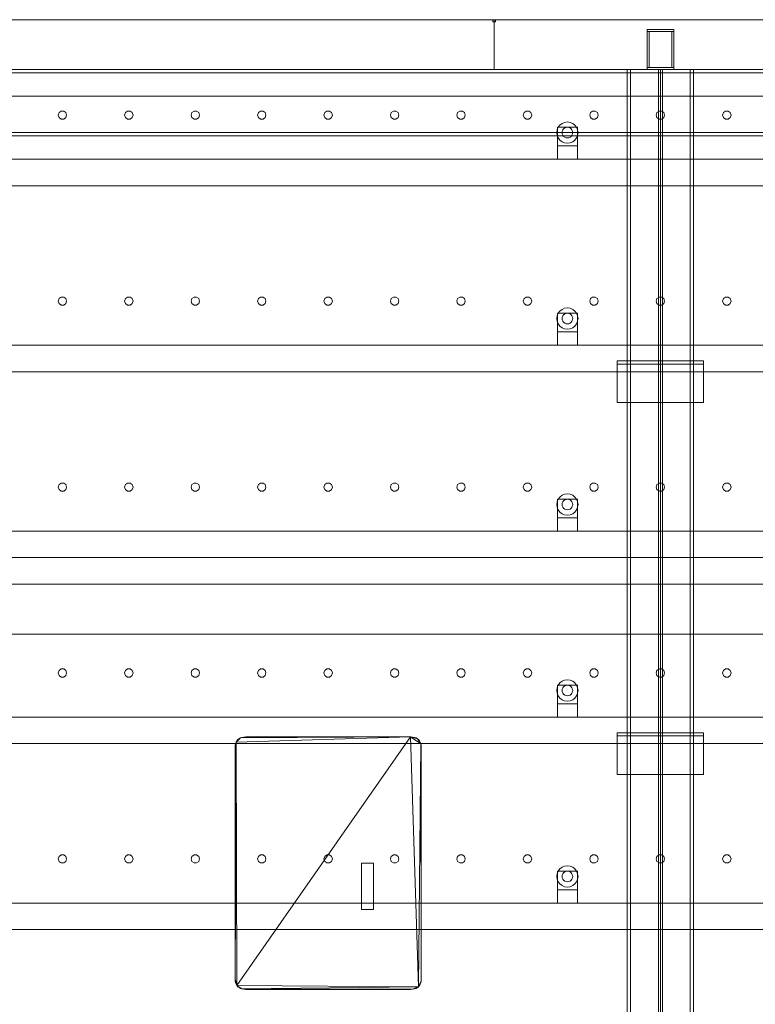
# Model space of a CAD drawing. Header units: millimetres. Extents: x -4395 to 65662, y -65530 to 6847.
# Tile 937 of 1034: x 42497 to 43604, y 1518 to 3000. Entities that reach past the tile are written whole.
import ezdxf

# ---------------------------------------------------------------- set-up
doc = ezdxf.new("R2010")
doc.units = ezdxf.units.MM
doc.layers.add('lateral_secador', color=7, linetype='Continuous', lineweight=0)

msp = doc.modelspace()

# ---------------------------------------------------------------- linework, layer by layer
at = {"layer": 'lateral_secador'}
for p, q in [((42211.134, 3000), (43211.134, 3000)), ((43209.134, 3000), (43213.134, 3000)), ((43209.134, 3000), (43209.134, 2997)), ((43209.134, 2997), (43213.134, 2997)), ((43211.134, 2925), (43211.134, 3000)), ((43211.134, 3000), (44211.134, 3000)), ((43213.134, 2997), (43213.134, 3000)), ((43441.134, 2985), (43481.134, 2985)), ((43441.134, 2985), (43441.134, 2982)), ((43441.134, 2982), (43481.134, 2982)), ((43441.134, 2982), (43444.134, 2982)), ((43441.134, 2982), (43441.134, 2928)), ((43444.134, 2928), (43444.134, 2982)), ((43478.134, 2982), (43481.134, 2982)), ((43478.134, 2982), (43478.134, 2928)), ((43481.134, 2982), (43481.134, 2985)), ((43481.134, 2928), (43481.134, 2982)), ((40461.134, 2925), (60461.134, 2925)), ((42211.134, 2925), (43211.134, 2925)), ((42461.134, 2925), (43461.134, 2925)), ((43211.134, 2925), (44211.134, 2925)), ((43411.134, 2925), (43511.134, 2925)), ((43411.134, 2925), (43411.134, 20)), ((43411.134, 2925), (43416.134, 2925)), ((43416.134, 20), (43416.134, 2925)), ((43441.134, 2928), (43481.134, 2928)), ((43441.134, 2928), (43441.134, 2925)), ((43441.134, 2928), (43444.134, 2928)), ((43441.134, 2925), (43481.134, 2925)), ((43458.134, 2925), (43464.134, 2925)), ((43458.134, 2925), (43458.134, 60)), ((43461.134, 0), (43461.134, 2925)), ((43461.134, 2925), (44461.134, 2925)), ((43464.134, 60), (43464.134, 2925)), ((43478.134, 2928), (43481.134, 2928)), ((43481.134, 2925), (43481.134, 2928)), ((43506.134, 2925), (43511.134, 2925)), ((43506.134, 2925), (43506.134, 20)), ((43511.134, 20), (43511.134, 2925)), ((40461.134, 2920), (60461.134, 2920)), ((40461.134, 2885), (60461.134, 2885)), ((42559.172, 2862.389), (42555.997, 2860.082)), ((42563.096, 2862.389), (42559.172, 2862.389)), ((42566.271, 2860.082), (42563.096, 2862.389)), ((42659.172, 2862.389), (42655.997, 2860.082)), ((42663.096, 2862.389), (42659.172, 2862.389)), ((42666.271, 2860.082), (42663.096, 2862.389)), ((42759.172, 2862.389), (42755.997, 2860.082)), ((42763.096, 2862.389), (42759.172, 2862.389)), ((42766.271, 2860.082), (42763.096, 2862.389)), ((42859.172, 2862.389), (42855.997, 2860.082)), ((42863.096, 2862.389), (42859.172, 2862.389)), ((42866.271, 2860.082), (42863.096, 2862.389)), ((42959.172, 2862.389), (42955.997, 2860.082)), ((42963.096, 2862.389), (42959.172, 2862.389)), ((42966.271, 2860.082), (42963.096, 2862.389)), ((43059.172, 2862.389), (43055.997, 2860.082)), ((43063.096, 2862.389), (43059.172, 2862.389)), ((43066.271, 2860.082), (43063.096, 2862.389)), ((43159.172, 2862.389), (43155.997, 2860.082)), ((43163.096, 2862.389), (43159.172, 2862.389)), ((43166.271, 2860.082), (43163.096, 2862.389)), ((43259.172, 2862.389), (43255.997, 2860.082)), ((43263.096, 2862.389), (43259.172, 2862.389)), ((43266.271, 2860.082), (43263.096, 2862.389)), ((43359.172, 2862.389), (43355.997, 2860.082)), ((43363.096, 2862.389), (43359.172, 2862.389)), ((43366.271, 2860.082), (43363.096, 2862.389)), ((43459.172, 2862.389), (43455.997, 2860.082)), ((43463.096, 2862.389), (43459.172, 2862.389)), ((43466.271, 2860.082), (43463.096, 2862.389)), ((43559.172, 2862.389), (43555.997, 2860.082)), ((43563.096, 2862.389), (43559.172, 2862.389)), ((43566.271, 2860.082), (43563.096, 2862.389)), ((42555.997, 2860.082), (42554.784, 2856.35)), ((42554.784, 2856.35), (42555.997, 2852.618)), ((42555.997, 2852.618), (42559.172, 2850.311)), ((42559.172, 2850.311), (42563.096, 2850.311)), ((42563.096, 2850.311), (42566.271, 2852.618)), ((42567.484, 2856.35), (42566.271, 2860.082)), ((42566.271, 2852.618), (42567.484, 2856.35)), ((42655.997, 2860.082), (42654.784, 2856.35)), ((42654.784, 2856.35), (42655.997, 2852.618)), ((42655.997, 2852.618), (42659.172, 2850.311)), ((42659.172, 2850.311), (42663.096, 2850.311)), ((42663.096, 2850.311), (42666.271, 2852.618)), ((42667.484, 2856.35), (42666.271, 2860.082)), ((42666.271, 2852.618), (42667.484, 2856.35)), ((42755.997, 2860.082), (42754.784, 2856.35)), ((42754.784, 2856.35), (42755.997, 2852.618)), ((42755.997, 2852.618), (42759.172, 2850.311)), ((42759.172, 2850.311), (42763.096, 2850.311)), ((42763.096, 2850.311), (42766.271, 2852.618)), ((42767.484, 2856.35), (42766.271, 2860.082)), ((42766.271, 2852.618), (42767.484, 2856.35)), ((42855.997, 2860.082), (42854.784, 2856.35)), ((42854.784, 2856.35), (42855.997, 2852.618)), ((42855.997, 2852.618), (42859.172, 2850.311)), ((42859.172, 2850.311), (42863.096, 2850.311)), ((42863.096, 2850.311), (42866.271, 2852.618)), ((42867.484, 2856.35), (42866.271, 2860.082)), ((42866.271, 2852.618), (42867.484, 2856.35)), ((42955.997, 2860.082), (42954.784, 2856.35)), ((42954.784, 2856.35), (42955.997, 2852.618)), ((42955.997, 2852.618), (42959.172, 2850.311)), ((42959.172, 2850.311), (42963.096, 2850.311)), ((42963.096, 2850.311), (42966.271, 2852.618)), ((42967.484, 2856.35), (42966.271, 2860.082)), ((42966.271, 2852.618), (42967.484, 2856.35)), ((43055.997, 2860.082), (43054.784, 2856.35)), ((43054.784, 2856.35), (43055.997, 2852.618)), ((43055.997, 2852.618), (43059.172, 2850.311)), ((43059.172, 2850.311), (43063.096, 2850.311)), ((43063.096, 2850.311), (43066.271, 2852.618)), ((43067.484, 2856.35), (43066.271, 2860.082)), ((43066.271, 2852.618), (43067.484, 2856.35)), ((43155.997, 2860.082), (43154.784, 2856.35)), ((43154.784, 2856.35), (43155.997, 2852.618)), ((43155.997, 2852.618), (43159.172, 2850.311)), ((43159.172, 2850.311), (43163.096, 2850.311)), ((43163.096, 2850.311), (43166.271, 2852.618)), ((43167.484, 2856.35), (43166.271, 2860.082)), ((43166.271, 2852.618), (43167.484, 2856.35)), ((43255.997, 2860.082), (43254.784, 2856.35)), ((43254.784, 2856.35), (43255.997, 2852.618)), ((43255.997, 2852.618), (43259.172, 2850.311)), ((43259.172, 2850.311), (43263.096, 2850.311)), ((43263.096, 2850.311), (43266.271, 2852.618)), ((43267.484, 2856.35), (43266.271, 2860.082)), ((43266.271, 2852.618), (43267.484, 2856.35)), ((43355.997, 2860.082), (43354.784, 2856.35)), ((43354.784, 2856.35), (43355.997, 2852.618)), ((43355.997, 2852.618), (43359.172, 2850.311)), ((43359.172, 2850.311), (43363.096, 2850.311)), ((43363.096, 2850.311), (43366.271, 2852.618)), ((43367.484, 2856.35), (43366.271, 2860.082)), ((43366.271, 2852.618), (43367.484, 2856.35)), ((43455.997, 2860.082), (43454.784, 2856.35)), ((43454.784, 2856.35), (43455.997, 2852.618)), ((43455.997, 2852.618), (43459.172, 2850.311)), ((43459.172, 2850.311), (43463.096, 2850.311)), ((43463.096, 2850.311), (43466.271, 2852.618)), ((43467.484, 2856.35), (43466.271, 2860.082)), ((43466.271, 2852.618), (43467.484, 2856.35)), ((43555.997, 2860.082), (43554.784, 2856.35)), ((43554.784, 2856.35), (43555.997, 2852.618)), ((43555.997, 2852.618), (43559.172, 2850.311)), ((43559.172, 2850.311), (43563.096, 2850.311)), ((43563.096, 2850.311), (43566.271, 2852.618)), ((43567.484, 2856.35), (43566.271, 2860.082)), ((43566.271, 2852.618), (43567.484, 2856.35)), ((43305.679, 2834.141), (43305.134, 2830)), ((43307.277, 2838), (43305.679, 2834.141)), ((43306.134, 2838), (43336.134, 2838)), ((43306.134, 2838), (43306.134, 2810)), ((43309.82, 2841.314), (43307.277, 2838)), ((43313.134, 2843.856), (43309.82, 2841.314)), ((43316.993, 2845.455), (43313.134, 2843.856)), ((43313.406, 2832.071), (43313.134, 2830)), ((43314.206, 2834), (43313.406, 2832.071)), ((43315.477, 2835.657), (43314.206, 2834)), ((43317.134, 2836.928), (43315.477, 2835.657)), ((43321.134, 2846), (43316.993, 2845.455)), ((43319.063, 2837.727), (43317.134, 2836.928)), ((43321.134, 2838), (43319.063, 2837.727)), ((43325.275, 2845.455), (43321.134, 2846)), ((43323.204, 2837.727), (43321.134, 2838)), ((43325.134, 2836.928), (43323.204, 2837.727)), ((43326.791, 2835.657), (43325.134, 2836.928)), ((43329.134, 2843.856), (43325.275, 2845.455)), ((43328.062, 2834), (43326.791, 2835.657)), ((43328.861, 2832.071), (43328.062, 2834)), ((43329.134, 2830), (43328.861, 2832.071)), ((43332.448, 2841.314), (43329.134, 2843.856)), ((43334.99, 2838), (43332.448, 2841.314)), ((43336.589, 2834.141), (43334.99, 2838)), ((43336.134, 2810), (43336.134, 2838)), ((43337.134, 2830), (43336.589, 2834.141)), ((40461.134, 2830), (60461.134, 2830)), ((40461.134, 2825), (60461.134, 2825)), ((43305.134, 2830), (43305.679, 2825.859)), ((43305.679, 2825.859), (43307.277, 2822)), ((43307.277, 2822), (43309.82, 2818.686)), ((43309.82, 2818.686), (43313.134, 2816.144)), ((43313.134, 2830), (43313.406, 2827.929)), ((43313.406, 2827.929), (43314.206, 2826)), ((43314.206, 2826), (43315.477, 2824.343)), ((43315.477, 2824.343), (43317.134, 2823.072)), ((43317.134, 2823.072), (43319.063, 2822.273)), ((43319.063, 2822.273), (43321.134, 2822)), ((43321.134, 2822), (43323.204, 2822.273)), ((43323.204, 2822.273), (43325.134, 2823.072)), ((43325.134, 2823.072), (43326.791, 2824.343)), ((43326.791, 2824.343), (43328.062, 2826)), ((43328.062, 2826), (43328.861, 2827.929)), ((43328.861, 2827.929), (43329.134, 2830)), ((43329.134, 2816.144), (43332.448, 2818.686)), ((43332.448, 2818.686), (43334.99, 2822)), ((43334.99, 2822), (43336.589, 2825.859)), ((43336.589, 2825.859), (43337.134, 2830)), ((43306.134, 2810), (43336.134, 2810)), ((43306.134, 2810), (43306.134, 2790)), ((43313.134, 2816.144), (43316.993, 2814.545)), ((43316.993, 2814.545), (43321.134, 2814)), ((43321.134, 2814), (43325.275, 2814.545)), ((43325.275, 2814.545), (43329.134, 2816.144)), ((43336.134, 2790), (43336.134, 2810)), ((40811.134, 2790), (60111.134, 2790)), ((43306.134, 2790), (43336.134, 2790)), ((40811.134, 2750), (60111.134, 2750)), ((42555.997, 2580.082), (42554.784, 2576.35)), ((42559.172, 2582.389), (42555.997, 2580.082)), ((42563.096, 2582.389), (42559.172, 2582.389)), ((42566.271, 2580.082), (42563.096, 2582.389)), ((42567.484, 2576.35), (42566.271, 2580.082)), ((42655.997, 2580.082), (42654.784, 2576.35)), ((42659.172, 2582.389), (42655.997, 2580.082)), ((42663.096, 2582.389), (42659.172, 2582.389)), ((42666.271, 2580.082), (42663.096, 2582.389)), ((42667.484, 2576.35), (42666.271, 2580.082)), ((42755.997, 2580.082), (42754.784, 2576.35)), ((42759.172, 2582.389), (42755.997, 2580.082)), ((42763.096, 2582.389), (42759.172, 2582.389)), ((42766.271, 2580.082), (42763.096, 2582.389)), ((42767.484, 2576.35), (42766.271, 2580.082)), ((42855.997, 2580.082), (42854.784, 2576.35)), ((42859.172, 2582.389), (42855.997, 2580.082)), ((42863.096, 2582.389), (42859.172, 2582.389)), ((42866.271, 2580.082), (42863.096, 2582.389)), ((42867.484, 2576.35), (42866.271, 2580.082)), ((42955.997, 2580.082), (42954.784, 2576.35)), ((42959.172, 2582.389), (42955.997, 2580.082)), ((42963.096, 2582.389), (42959.172, 2582.389)), ((42966.271, 2580.082), (42963.096, 2582.389)), ((42967.484, 2576.35), (42966.271, 2580.082)), ((43055.997, 2580.082), (43054.784, 2576.35)), ((43059.172, 2582.389), (43055.997, 2580.082)), ((43063.096, 2582.389), (43059.172, 2582.389)), ((43066.271, 2580.082), (43063.096, 2582.389)), ((43067.484, 2576.35), (43066.271, 2580.082)), ((43155.997, 2580.082), (43154.784, 2576.35)), ((43159.172, 2582.389), (43155.997, 2580.082)), ((43163.096, 2582.389), (43159.172, 2582.389)), ((43166.271, 2580.082), (43163.096, 2582.389)), ((43167.484, 2576.35), (43166.271, 2580.082)), ((43255.997, 2580.082), (43254.784, 2576.35)), ((43259.172, 2582.389), (43255.997, 2580.082)), ((43263.096, 2582.389), (43259.172, 2582.389)), ((43266.271, 2580.082), (43263.096, 2582.389)), ((43267.484, 2576.35), (43266.271, 2580.082)), ((43355.997, 2580.082), (43354.784, 2576.35)), ((43359.172, 2582.389), (43355.997, 2580.082)), ((43363.096, 2582.389), (43359.172, 2582.389)), ((43366.271, 2580.082), (43363.096, 2582.389)), ((43367.484, 2576.35), (43366.271, 2580.082)), ((43455.997, 2580.082), (43454.784, 2576.35)), ((43459.172, 2582.389), (43455.997, 2580.082)), ((43463.096, 2582.389), (43459.172, 2582.389)), ((43466.271, 2580.082), (43463.096, 2582.389)), ((43467.484, 2576.35), (43466.271, 2580.082)), ((43555.997, 2580.082), (43554.784, 2576.35)), ((43559.172, 2582.389), (43555.997, 2580.082)), ((43563.096, 2582.389), (43559.172, 2582.389)), ((43566.271, 2580.082), (43563.096, 2582.389)), ((43567.484, 2576.35), (43566.271, 2580.082)), ((42554.784, 2576.35), (42555.997, 2572.618)), ((42555.997, 2572.618), (42559.172, 2570.311)), ((42559.172, 2570.311), (42563.096, 2570.311)), ((42563.096, 2570.311), (42566.271, 2572.618)), ((42566.271, 2572.618), (42567.484, 2576.35)), ((42654.784, 2576.35), (42655.997, 2572.618)), ((42655.997, 2572.618), (42659.172, 2570.311)), ((42659.172, 2570.311), (42663.096, 2570.311)), ((42663.096, 2570.311), (42666.271, 2572.618)), ((42666.271, 2572.618), (42667.484, 2576.35)), ((42754.784, 2576.35), (42755.997, 2572.618)), ((42755.997, 2572.618), (42759.172, 2570.311)), ((42759.172, 2570.311), (42763.096, 2570.311)), ((42763.096, 2570.311), (42766.271, 2572.618)), ((42766.271, 2572.618), (42767.484, 2576.35)), ((42854.784, 2576.35), (42855.997, 2572.618)), ((42855.997, 2572.618), (42859.172, 2570.311)), ((42859.172, 2570.311), (42863.096, 2570.311)), ((42863.096, 2570.311), (42866.271, 2572.618)), ((42866.271, 2572.618), (42867.484, 2576.35)), ((42954.784, 2576.35), (42955.997, 2572.618)), ((42955.997, 2572.618), (42959.172, 2570.311)), ((42959.172, 2570.311), (42963.096, 2570.311)), ((42963.096, 2570.311), (42966.271, 2572.618)), ((42966.271, 2572.618), (42967.484, 2576.35)), ((43054.784, 2576.35), (43055.997, 2572.618)), ((43055.997, 2572.618), (43059.172, 2570.311)), ((43059.172, 2570.311), (43063.096, 2570.311)), ((43063.096, 2570.311), (43066.271, 2572.618)), ((43066.271, 2572.618), (43067.484, 2576.35)), ((43154.784, 2576.35), (43155.997, 2572.618)), ((43155.997, 2572.618), (43159.172, 2570.311)), ((43159.172, 2570.311), (43163.096, 2570.311)), ((43163.096, 2570.311), (43166.271, 2572.618)), ((43166.271, 2572.618), (43167.484, 2576.35)), ((43254.784, 2576.35), (43255.997, 2572.618)), ((43255.997, 2572.618), (43259.172, 2570.311)), ((43259.172, 2570.311), (43263.096, 2570.311)), ((43263.096, 2570.311), (43266.271, 2572.618)), ((43266.271, 2572.618), (43267.484, 2576.35)), ((43316.993, 2565.455), (43313.134, 2563.856)), ((43321.134, 2566), (43316.993, 2565.455)), ((43325.275, 2565.455), (43321.134, 2566)), ((43329.134, 2563.856), (43325.275, 2565.455)), ((43354.784, 2576.35), (43355.997, 2572.618)), ((43355.997, 2572.618), (43359.172, 2570.311)), ((43359.172, 2570.311), (43363.096, 2570.311)), ((43363.096, 2570.311), (43366.271, 2572.618)), ((43366.271, 2572.618), (43367.484, 2576.35)), ((43454.784, 2576.35), (43455.997, 2572.618)), ((43455.997, 2572.618), (43459.172, 2570.311)), ((43459.172, 2570.311), (43463.096, 2570.311)), ((43463.096, 2570.311), (43466.271, 2572.618)), ((43466.271, 2572.618), (43467.484, 2576.35)), ((43554.784, 2576.35), (43555.997, 2572.618)), ((43555.997, 2572.618), (43559.172, 2570.311)), ((43559.172, 2570.311), (43563.096, 2570.311)), ((43563.096, 2570.311), (43566.271, 2572.618)), ((43566.271, 2572.618), (43567.484, 2576.35)), ((43305.679, 2554.141), (43305.134, 2550)), ((43305.134, 2550), (43305.679, 2545.859)), ((43307.277, 2558), (43305.679, 2554.141)), ((43306.134, 2558), (43336.134, 2558)), ((43306.134, 2558), (43306.134, 2530)), ((43309.82, 2561.314), (43307.277, 2558)), ((43313.134, 2563.856), (43309.82, 2561.314)), ((43313.406, 2552.071), (43313.134, 2550)), ((43313.134, 2550), (43313.406, 2547.929)), ((43314.206, 2554), (43313.406, 2552.071)), ((43315.477, 2555.657), (43314.206, 2554)), ((43317.134, 2556.928), (43315.477, 2555.657)), ((43319.063, 2557.727), (43317.134, 2556.928)), ((43321.134, 2558), (43319.063, 2557.727)), ((43323.204, 2557.727), (43321.134, 2558)), ((43325.134, 2556.928), (43323.204, 2557.727)), ((43326.791, 2555.657), (43325.134, 2556.928)), ((43328.062, 2554), (43326.791, 2555.657)), ((43328.861, 2552.071), (43328.062, 2554)), ((43329.134, 2550), (43328.861, 2552.071)), ((43328.861, 2547.929), (43329.134, 2550)), ((43332.448, 2561.314), (43329.134, 2563.856)), ((43334.99, 2558), (43332.448, 2561.314)), ((43336.589, 2554.141), (43334.99, 2558)), ((43336.134, 2530), (43336.134, 2558)), ((43337.134, 2550), (43336.589, 2554.141)), ((43336.589, 2545.859), (43337.134, 2550)), ((43305.679, 2545.859), (43307.277, 2542)), ((43307.277, 2542), (43309.82, 2538.686)), ((43309.82, 2538.686), (43313.134, 2536.144)), ((43313.134, 2536.144), (43316.993, 2534.545)), ((43313.406, 2547.929), (43314.206, 2546)), ((43314.206, 2546), (43315.477, 2544.343)), ((43315.477, 2544.343), (43317.134, 2543.072)), ((43317.134, 2543.072), (43319.063, 2542.273)), ((43319.063, 2542.273), (43321.134, 2542)), ((43321.134, 2542), (43323.204, 2542.273)), ((43323.204, 2542.273), (43325.134, 2543.072)), ((43325.134, 2543.072), (43326.791, 2544.343)), ((43325.275, 2534.545), (43329.134, 2536.144)), ((43326.791, 2544.343), (43328.062, 2546)), ((43328.062, 2546), (43328.861, 2547.929)), ((43329.134, 2536.144), (43332.448, 2538.686)), ((43332.448, 2538.686), (43334.99, 2542)), ((43334.99, 2542), (43336.589, 2545.859)), ((43306.134, 2530), (43336.134, 2530)), ((43306.134, 2530), (43306.134, 2510)), ((43316.993, 2534.545), (43321.134, 2534)), ((43321.134, 2534), (43325.275, 2534.545)), ((43336.134, 2510), (43336.134, 2530)), ((40811.134, 2510), (60111.134, 2510)), ((43306.134, 2510), (43336.134, 2510)), ((43396.134, 2486.5), (43526.134, 2486.5)), ((43396.134, 2486.5), (43396.134, 2423.5)), ((43396.134, 2486.5), (43396.134, 2481.5)), ((43396.134, 2481.5), (43526.134, 2481.5)), ((43526.134, 2423.5), (43526.134, 2486.5)), ((43526.134, 2481.5), (43526.134, 2486.5)), ((40811.134, 2470), (60111.134, 2470)), ((43396.134, 2423.5), (43526.134, 2423.5)), ((42555.997, 2300.082), (42554.784, 2296.35)), ((42559.172, 2302.389), (42555.997, 2300.082)), ((42563.096, 2302.389), (42559.172, 2302.389)), ((42566.271, 2300.082), (42563.096, 2302.389)), ((42567.484, 2296.35), (42566.271, 2300.082)), ((42655.997, 2300.082), (42654.784, 2296.35)), ((42659.172, 2302.389), (42655.997, 2300.082)), ((42663.096, 2302.389), (42659.172, 2302.389)), ((42666.271, 2300.082), (42663.096, 2302.389)), ((42667.484, 2296.35), (42666.271, 2300.082)), ((42755.997, 2300.082), (42754.784, 2296.35)), ((42759.172, 2302.389), (42755.997, 2300.082)), ((42763.096, 2302.389), (42759.172, 2302.389)), ((42766.271, 2300.082), (42763.096, 2302.389)), ((42767.484, 2296.35), (42766.271, 2300.082)), ((42855.997, 2300.082), (42854.784, 2296.35)), ((42859.172, 2302.389), (42855.997, 2300.082)), ((42863.096, 2302.389), (42859.172, 2302.389)), ((42866.271, 2300.082), (42863.096, 2302.389)), ((42867.484, 2296.35), (42866.271, 2300.082)), ((42955.997, 2300.082), (42954.784, 2296.35)), ((42959.172, 2302.389), (42955.997, 2300.082)), ((42963.096, 2302.389), (42959.172, 2302.389)), ((42966.271, 2300.082), (42963.096, 2302.389)), ((42967.484, 2296.35), (42966.271, 2300.082)), ((43055.997, 2300.082), (43054.784, 2296.35)), ((43059.172, 2302.389), (43055.997, 2300.082)), ((43063.096, 2302.389), (43059.172, 2302.389)), ((43066.271, 2300.082), (43063.096, 2302.389)), ((43067.484, 2296.35), (43066.271, 2300.082)), ((43155.997, 2300.082), (43154.784, 2296.35)), ((43159.172, 2302.389), (43155.997, 2300.082)), ((43163.096, 2302.389), (43159.172, 2302.389)), ((43166.271, 2300.082), (43163.096, 2302.389)), ((43167.484, 2296.35), (43166.271, 2300.082)), ((43255.997, 2300.082), (43254.784, 2296.35)), ((43259.172, 2302.389), (43255.997, 2300.082)), ((43263.096, 2302.389), (43259.172, 2302.389)), ((43266.271, 2300.082), (43263.096, 2302.389)), ((43267.484, 2296.35), (43266.271, 2300.082)), ((43355.997, 2300.082), (43354.784, 2296.35)), ((43359.172, 2302.389), (43355.997, 2300.082)), ((43363.096, 2302.389), (43359.172, 2302.389)), ((43366.271, 2300.082), (43363.096, 2302.389)), ((43367.484, 2296.35), (43366.271, 2300.082)), ((43455.997, 2300.082), (43454.784, 2296.35)), ((43459.172, 2302.389), (43455.997, 2300.082)), ((43463.096, 2302.389), (43459.172, 2302.389)), ((43466.271, 2300.082), (43463.096, 2302.389)), ((43467.484, 2296.35), (43466.271, 2300.082)), ((43555.997, 2300.082), (43554.784, 2296.35)), ((43559.172, 2302.389), (43555.997, 2300.082)), ((43563.096, 2302.389), (43559.172, 2302.389)), ((43566.271, 2300.082), (43563.096, 2302.389)), ((43567.484, 2296.35), (43566.271, 2300.082)), ((42554.784, 2296.35), (42555.997, 2292.618)), ((42555.997, 2292.618), (42559.172, 2290.311)), ((42559.172, 2290.311), (42563.096, 2290.311)), ((42563.096, 2290.311), (42566.271, 2292.618)), ((42566.271, 2292.618), (42567.484, 2296.35)), ((42654.784, 2296.35), (42655.997, 2292.618)), ((42655.997, 2292.618), (42659.172, 2290.311)), ((42659.172, 2290.311), (42663.096, 2290.311)), ((42663.096, 2290.311), (42666.271, 2292.618)), ((42666.271, 2292.618), (42667.484, 2296.35)), ((42754.784, 2296.35), (42755.997, 2292.618)), ((42755.997, 2292.618), (42759.172, 2290.311)), ((42759.172, 2290.311), (42763.096, 2290.311)), ((42763.096, 2290.311), (42766.271, 2292.618)), ((42766.271, 2292.618), (42767.484, 2296.35)), ((42854.784, 2296.35), (42855.997, 2292.618)), ((42855.997, 2292.618), (42859.172, 2290.311)), ((42859.172, 2290.311), (42863.096, 2290.311)), ((42863.096, 2290.311), (42866.271, 2292.618)), ((42866.271, 2292.618), (42867.484, 2296.35)), ((42954.784, 2296.35), (42955.997, 2292.618)), ((42955.997, 2292.618), (42959.172, 2290.311)), ((42959.172, 2290.311), (42963.096, 2290.311)), ((42963.096, 2290.311), (42966.271, 2292.618)), ((42966.271, 2292.618), (42967.484, 2296.35)), ((43054.784, 2296.35), (43055.997, 2292.618)), ((43055.997, 2292.618), (43059.172, 2290.311)), ((43059.172, 2290.311), (43063.096, 2290.311)), ((43063.096, 2290.311), (43066.271, 2292.618)), ((43066.271, 2292.618), (43067.484, 2296.35)), ((43154.784, 2296.35), (43155.997, 2292.618)), ((43155.997, 2292.618), (43159.172, 2290.311)), ((43159.172, 2290.311), (43163.096, 2290.311)), ((43163.096, 2290.311), (43166.271, 2292.618)), ((43166.271, 2292.618), (43167.484, 2296.35)), ((43254.784, 2296.35), (43255.997, 2292.618)), ((43255.997, 2292.618), (43259.172, 2290.311)), ((43259.172, 2290.311), (43263.096, 2290.311)), ((43263.096, 2290.311), (43266.271, 2292.618)), ((43266.271, 2292.618), (43267.484, 2296.35)), ((43313.134, 2283.856), (43309.82, 2281.314)), ((43316.993, 2285.455), (43313.134, 2283.856)), ((43321.134, 2286), (43316.993, 2285.455)), ((43325.275, 2285.455), (43321.134, 2286)), ((43329.134, 2283.856), (43325.275, 2285.455)), ((43332.448, 2281.314), (43329.134, 2283.856)), ((43354.784, 2296.35), (43355.997, 2292.618)), ((43355.997, 2292.618), (43359.172, 2290.311)), ((43359.172, 2290.311), (43363.096, 2290.311)), ((43363.096, 2290.311), (43366.271, 2292.618)), ((43366.271, 2292.618), (43367.484, 2296.35)), ((43454.784, 2296.35), (43455.997, 2292.618)), ((43455.997, 2292.618), (43459.172, 2290.311)), ((43459.172, 2290.311), (43463.096, 2290.311)), ((43463.096, 2290.311), (43466.271, 2292.618)), ((43466.271, 2292.618), (43467.484, 2296.35)), ((43554.784, 2296.35), (43555.997, 2292.618)), ((43555.997, 2292.618), (43559.172, 2290.311)), ((43559.172, 2290.311), (43563.096, 2290.311)), ((43563.096, 2290.311), (43566.271, 2292.618)), ((43566.271, 2292.618), (43567.484, 2296.35)), ((43305.679, 2274.141), (43305.134, 2270)), ((43305.134, 2270), (43305.679, 2265.859)), ((43307.277, 2278), (43305.679, 2274.141)), ((43306.134, 2278), (43336.134, 2278)), ((43306.134, 2278), (43306.134, 2250)), ((43309.82, 2281.314), (43307.277, 2278)), ((43313.406, 2272.071), (43313.134, 2270)), ((43313.134, 2270), (43313.406, 2267.929)), ((43314.206, 2274), (43313.406, 2272.071)), ((43315.477, 2275.657), (43314.206, 2274)), ((43317.134, 2276.928), (43315.477, 2275.657)), ((43319.063, 2277.727), (43317.134, 2276.928)), ((43321.134, 2278), (43319.063, 2277.727)), ((43323.204, 2277.727), (43321.134, 2278)), ((43325.134, 2276.928), (43323.204, 2277.727)), ((43326.791, 2275.657), (43325.134, 2276.928)), ((43328.062, 2274), (43326.791, 2275.657)), ((43328.861, 2272.071), (43328.062, 2274)), ((43329.134, 2270), (43328.861, 2272.071)), ((43328.861, 2267.929), (43329.134, 2270)), ((43334.99, 2278), (43332.448, 2281.314)), ((43336.589, 2274.141), (43334.99, 2278)), ((43336.134, 2250), (43336.134, 2278)), ((43337.134, 2270), (43336.589, 2274.141)), ((43336.589, 2265.859), (43337.134, 2270)), ((43305.679, 2265.859), (43307.277, 2262)), ((43307.277, 2262), (43309.82, 2258.686)), ((43309.82, 2258.686), (43313.134, 2256.144)), ((43313.134, 2256.144), (43316.993, 2254.545)), ((43313.406, 2267.929), (43314.206, 2266)), ((43314.206, 2266), (43315.477, 2264.343)), ((43315.477, 2264.343), (43317.134, 2263.072)), ((43316.993, 2254.545), (43321.134, 2254)), ((43317.134, 2263.072), (43319.063, 2262.273)), ((43319.063, 2262.273), (43321.134, 2262)), ((43321.134, 2262), (43323.204, 2262.273)), ((43321.134, 2254), (43325.275, 2254.545)), ((43323.204, 2262.273), (43325.134, 2263.072)), ((43325.134, 2263.072), (43326.791, 2264.343)), ((43325.275, 2254.545), (43329.134, 2256.144)), ((43326.791, 2264.343), (43328.062, 2266)), ((43328.062, 2266), (43328.861, 2267.929)), ((43329.134, 2256.144), (43332.448, 2258.686)), ((43332.448, 2258.686), (43334.99, 2262)), ((43334.99, 2262), (43336.589, 2265.859)), ((43306.134, 2250), (43336.134, 2250)), ((43306.134, 2250), (43306.134, 2230)), ((43336.134, 2230), (43336.134, 2250)), ((40811.134, 2230), (60111.134, 2230)), ((43306.134, 2230), (43336.134, 2230)), ((40811.134, 2190), (60111.134, 2190)), ((41461.134, 2150), (44461.134, 2150)), ((41461.134, 2075), (44461.134, 2075)), ((42461.134, 2075), (43461.134, 2075)), ((43458.134, 2075), (43464.134, 2075)), ((43458.134, 2075), (43458.134, 135)), ((43461.134, 135), (43461.134, 2075)), ((43461.134, 2075), (44461.134, 2075)), ((43464.134, 135), (43464.134, 2075)), ((42555.997, 2020.082), (42554.784, 2016.35)), ((42554.784, 2016.35), (42555.997, 2012.618)), ((42559.172, 2022.389), (42555.997, 2020.082)), ((42563.096, 2022.389), (42559.172, 2022.389)), ((42566.271, 2020.082), (42563.096, 2022.389)), ((42567.484, 2016.35), (42566.271, 2020.082)), ((42566.271, 2012.618), (42567.484, 2016.35)), ((42655.997, 2020.082), (42654.784, 2016.35)), ((42654.784, 2016.35), (42655.997, 2012.618)), ((42659.172, 2022.389), (42655.997, 2020.082)), ((42663.096, 2022.389), (42659.172, 2022.389)), ((42666.271, 2020.082), (42663.096, 2022.389)), ((42667.484, 2016.35), (42666.271, 2020.082)), ((42666.271, 2012.618), (42667.484, 2016.35)), ((42755.997, 2020.082), (42754.784, 2016.35)), ((42754.784, 2016.35), (42755.997, 2012.618)), ((42759.172, 2022.389), (42755.997, 2020.082)), ((42763.096, 2022.389), (42759.172, 2022.389)), ((42766.271, 2020.082), (42763.096, 2022.389)), ((42767.484, 2016.35), (42766.271, 2020.082)), ((42766.271, 2012.618), (42767.484, 2016.35)), ((42855.997, 2020.082), (42854.784, 2016.35)), ((42854.784, 2016.35), (42855.997, 2012.618)), ((42859.172, 2022.389), (42855.997, 2020.082)), ((42863.096, 2022.389), (42859.172, 2022.389)), ((42866.271, 2020.082), (42863.096, 2022.389)), ((42867.484, 2016.35), (42866.271, 2020.082)), ((42866.271, 2012.618), (42867.484, 2016.35)), ((42955.997, 2020.082), (42954.784, 2016.35)), ((42954.784, 2016.35), (42955.997, 2012.618)), ((42959.172, 2022.389), (42955.997, 2020.082)), ((42963.096, 2022.389), (42959.172, 2022.389)), ((42966.271, 2020.082), (42963.096, 2022.389)), ((42967.484, 2016.35), (42966.271, 2020.082)), ((42966.271, 2012.618), (42967.484, 2016.35)), ((43055.997, 2020.082), (43054.784, 2016.35)), ((43054.784, 2016.35), (43055.997, 2012.618)), ((43059.172, 2022.389), (43055.997, 2020.082)), ((43063.096, 2022.389), (43059.172, 2022.389)), ((43066.271, 2020.082), (43063.096, 2022.389)), ((43067.484, 2016.35), (43066.271, 2020.082)), ((43066.271, 2012.618), (43067.484, 2016.35)), ((43155.997, 2020.082), (43154.784, 2016.35)), ((43154.784, 2016.35), (43155.997, 2012.618)), ((43159.172, 2022.389), (43155.997, 2020.082)), ((43163.096, 2022.389), (43159.172, 2022.389)), ((43166.271, 2020.082), (43163.096, 2022.389)), ((43167.484, 2016.35), (43166.271, 2020.082)), ((43166.271, 2012.618), (43167.484, 2016.35)), ((43255.997, 2020.082), (43254.784, 2016.35)), ((43254.784, 2016.35), (43255.997, 2012.618)), ((43259.172, 2022.389), (43255.997, 2020.082)), ((43263.096, 2022.389), (43259.172, 2022.389)), ((43266.271, 2020.082), (43263.096, 2022.389)), ((43267.484, 2016.35), (43266.271, 2020.082)), ((43266.271, 2012.618), (43267.484, 2016.35)), ((43355.997, 2020.082), (43354.784, 2016.35)), ((43354.784, 2016.35), (43355.997, 2012.618)), ((43359.172, 2022.389), (43355.997, 2020.082)), ((43363.096, 2022.389), (43359.172, 2022.389)), ((43366.271, 2020.082), (43363.096, 2022.389)), ((43367.484, 2016.35), (43366.271, 2020.082)), ((43366.271, 2012.618), (43367.484, 2016.35)), ((43455.997, 2020.082), (43454.784, 2016.35)), ((43454.784, 2016.35), (43455.997, 2012.618)), ((43459.172, 2022.389), (43455.997, 2020.082)), ((43463.096, 2022.389), (43459.172, 2022.389)), ((43466.271, 2020.082), (43463.096, 2022.389)), ((43467.484, 2016.35), (43466.271, 2020.082)), ((43466.271, 2012.618), (43467.484, 2016.35)), ((43555.997, 2020.082), (43554.784, 2016.35)), ((43554.784, 2016.35), (43555.997, 2012.618)), ((43559.172, 2022.389), (43555.997, 2020.082)), ((43563.096, 2022.389), (43559.172, 2022.389)), ((43566.271, 2020.082), (43563.096, 2022.389)), ((43567.484, 2016.35), (43566.271, 2020.082)), ((43566.271, 2012.618), (43567.484, 2016.35)), ((42555.997, 2012.618), (42559.172, 2010.311)), ((42559.172, 2010.311), (42563.096, 2010.311)), ((42563.096, 2010.311), (42566.271, 2012.618)), ((42655.997, 2012.618), (42659.172, 2010.311)), ((42659.172, 2010.311), (42663.096, 2010.311)), ((42663.096, 2010.311), (42666.271, 2012.618)), ((42755.997, 2012.618), (42759.172, 2010.311)), ((42759.172, 2010.311), (42763.096, 2010.311)), ((42763.096, 2010.311), (42766.271, 2012.618)), ((42855.997, 2012.618), (42859.172, 2010.311)), ((42859.172, 2010.311), (42863.096, 2010.311)), ((42863.096, 2010.311), (42866.271, 2012.618)), ((42955.997, 2012.618), (42959.172, 2010.311)), ((42959.172, 2010.311), (42963.096, 2010.311)), ((42963.096, 2010.311), (42966.271, 2012.618)), ((43055.997, 2012.618), (43059.172, 2010.311)), ((43059.172, 2010.311), (43063.096, 2010.311)), ((43063.096, 2010.311), (43066.271, 2012.618)), ((43155.997, 2012.618), (43159.172, 2010.311)), ((43159.172, 2010.311), (43163.096, 2010.311)), ((43163.096, 2010.311), (43166.271, 2012.618)), ((43255.997, 2012.618), (43259.172, 2010.311)), ((43259.172, 2010.311), (43263.096, 2010.311)), ((43263.096, 2010.311), (43266.271, 2012.618)), ((43313.134, 2003.856), (43309.82, 2001.314)), ((43316.993, 2005.455), (43313.134, 2003.856)), ((43321.134, 2006), (43316.993, 2005.455)), ((43325.275, 2005.455), (43321.134, 2006)), ((43329.134, 2003.856), (43325.275, 2005.455)), ((43332.448, 2001.314), (43329.134, 2003.856)), ((43355.997, 2012.618), (43359.172, 2010.311)), ((43359.172, 2010.311), (43363.096, 2010.311)), ((43363.096, 2010.311), (43366.271, 2012.618)), ((43455.997, 2012.618), (43459.172, 2010.311)), ((43459.172, 2010.311), (43463.096, 2010.311)), ((43463.096, 2010.311), (43466.271, 2012.618)), ((43555.997, 2012.618), (43559.172, 2010.311)), ((43559.172, 2010.311), (43563.096, 2010.311)), ((43563.096, 2010.311), (43566.271, 2012.618)), ((43305.679, 1994.141), (43305.134, 1990)), ((43305.134, 1990), (43305.679, 1985.859)), ((43307.277, 1998), (43305.679, 1994.141)), ((43306.134, 1998), (43336.134, 1998)), ((43306.134, 1998), (43306.134, 1970)), ((43309.82, 2001.314), (43307.277, 1998)), ((43313.406, 1992.071), (43313.134, 1990)), ((43313.134, 1990), (43313.406, 1987.929)), ((43314.206, 1994), (43313.406, 1992.071)), ((43313.406, 1987.929), (43314.206, 1986)), ((43315.477, 1995.657), (43314.206, 1994)), ((43317.134, 1996.928), (43315.477, 1995.657)), ((43319.063, 1997.727), (43317.134, 1996.928)), ((43321.134, 1998), (43319.063, 1997.727)), ((43323.204, 1997.727), (43321.134, 1998)), ((43325.134, 1996.928), (43323.204, 1997.727)), ((43326.791, 1995.657), (43325.134, 1996.928)), ((43328.062, 1994), (43326.791, 1995.657)), ((43328.861, 1992.071), (43328.062, 1994)), ((43328.062, 1986), (43328.861, 1987.929)), ((43329.134, 1990), (43328.861, 1992.071)), ((43328.861, 1987.929), (43329.134, 1990)), ((43334.99, 1998), (43332.448, 2001.314)), ((43336.589, 1994.141), (43334.99, 1998)), ((43336.134, 1970), (43336.134, 1998)), ((43337.134, 1990), (43336.589, 1994.141)), ((43336.589, 1985.859), (43337.134, 1990)), ((43305.679, 1985.859), (43307.277, 1982)), ((43307.277, 1982), (43309.82, 1978.686)), ((43309.82, 1978.686), (43313.134, 1976.144)), ((43313.134, 1976.144), (43316.993, 1974.545)), ((43314.206, 1986), (43315.477, 1984.343)), ((43315.477, 1984.343), (43317.134, 1983.072)), ((43316.993, 1974.545), (43321.134, 1974)), ((43317.134, 1983.072), (43319.063, 1982.273)), ((43319.063, 1982.273), (43321.134, 1982)), ((43321.134, 1982), (43323.204, 1982.273)), ((43321.134, 1974), (43325.275, 1974.545)), ((43323.204, 1982.273), (43325.134, 1983.072)), ((43325.134, 1983.072), (43326.791, 1984.343)), ((43325.275, 1974.545), (43329.134, 1976.144)), ((43326.791, 1984.343), (43328.062, 1986)), ((43329.134, 1976.144), (43332.448, 1978.686)), ((43332.448, 1978.686), (43334.99, 1982)), ((43334.99, 1982), (43336.589, 1985.859)), ((43306.134, 1970), (43336.134, 1970)), ((43306.134, 1970), (43306.134, 1950)), ((43336.134, 1950), (43336.134, 1970)), ((40811.134, 1950), (60111.134, 1950)), ((43306.134, 1950), (43336.134, 1950)), ((42822.574, 1912.16), (43085.134, 1920)), ((42822.574, 1912.16), (42828.974, 1918.56)), ((42822.574, 1912.16), (42825.134, 1916)), ((42823.694, 1914.24), (42822.574, 1912.16)), ((42823.694, 1545.76), (43085.134, 1920)), ((42825.134, 1916), (42823.694, 1914.24)), ((42825.134, 1916), (42828.974, 1918.56)), ((42826.894, 1917.44), (42825.134, 1916)), ((42828.974, 1918.56), (42826.894, 1917.44)), ((42828.974, 1918.56), (43085.134, 1920)), ((42828.974, 1918.56), (42834.094, 1919.84)), ((42831.374, 1919.36), (42828.974, 1918.56)), ((42834.094, 1919.84), (42831.374, 1919.36)), ((42834.094, 1919.84), (43085.134, 1920)), ((42837.134, 1920), (42834.094, 1919.84)), ((43085.134, 1920), (42837.134, 1920)), ((43085.134, 1920), (43090.894, 1919.36)), ((43088.174, 1919.84), (43085.134, 1920)), ((43085.134, 1920), (43095.374, 1917.44)), ((43085.134, 1920), (43100.494, 1909.76)), ((43085.134, 1920), (43097.134, 1544)), ((43090.894, 1919.36), (43088.174, 1919.84)), ((43090.894, 1919.36), (43095.374, 1917.44)), ((43093.294, 1918.56), (43090.894, 1919.36)), ((43095.374, 1917.44), (43093.294, 1918.56)), ((43095.374, 1917.44), (43098.574, 1914.24)), ((43097.134, 1916), (43095.374, 1917.44)), ((43095.374, 1917.44), (43100.494, 1909.76)), ((43098.574, 1914.24), (43097.134, 1916)), ((43098.574, 1914.24), (43100.494, 1909.76)), ((43099.694, 1912.16), (43098.574, 1914.24)), ((43396.134, 1926.5), (43526.134, 1926.5)), ((43396.134, 1926.5), (43396.134, 1863.5)), ((43396.134, 1926.5), (43396.134, 1921.5)), ((43396.134, 1921.5), (43526.134, 1921.5)), ((43526.134, 1863.5), (43526.134, 1926.5)), ((43526.134, 1921.5), (43526.134, 1926.5)), ((40811.134, 1910), (60111.134, 1910)), ((42821.134, 1556), (42822.574, 1912.16)), ((42821.134, 1556), (42821.294, 1907.04)), ((42821.294, 1907.04), (42821.134, 1904)), ((42821.134, 1904), (42821.134, 1556)), ((42821.294, 1907.04), (42822.574, 1912.16)), ((42821.774, 1909.76), (42821.294, 1907.04)), ((42822.574, 1912.16), (42821.774, 1909.76)), ((42823.694, 1545.76), (42822.574, 1912.16)), ((43100.494, 1909.76), (43097.134, 1544)), ((43100.494, 1909.76), (43099.694, 1912.16)), ((43100.494, 1909.76), (43101.134, 1904)), ((43100.974, 1907.04), (43100.494, 1909.76)), ((43100.494, 1909.76), (43100.974, 1552.96)), ((43101.134, 1904), (43100.974, 1907.04)), ((43101.134, 1904), (43100.974, 1552.96)), ((43101.134, 1556), (43101.134, 1904)), ((43396.134, 1863.5), (43526.134, 1863.5)), ((42555.997, 1740.082), (42554.784, 1736.35)), ((42554.784, 1736.35), (42555.997, 1732.618)), ((42559.172, 1742.389), (42555.997, 1740.082)), ((42563.096, 1742.389), (42559.172, 1742.389)), ((42566.271, 1740.082), (42563.096, 1742.389)), ((42567.484, 1736.35), (42566.271, 1740.082)), ((42566.271, 1732.618), (42567.484, 1736.35)), ((42655.997, 1740.082), (42654.784, 1736.35)), ((42654.784, 1736.35), (42655.997, 1732.618)), ((42659.172, 1742.389), (42655.997, 1740.082)), ((42663.096, 1742.389), (42659.172, 1742.389)), ((42666.271, 1740.082), (42663.096, 1742.389)), ((42667.484, 1736.35), (42666.271, 1740.082)), ((42666.271, 1732.618), (42667.484, 1736.35)), ((42755.997, 1740.082), (42754.784, 1736.35)), ((42754.784, 1736.35), (42755.997, 1732.618)), ((42759.172, 1742.389), (42755.997, 1740.082)), ((42763.096, 1742.389), (42759.172, 1742.389)), ((42766.271, 1740.082), (42763.096, 1742.389)), ((42767.484, 1736.35), (42766.271, 1740.082)), ((42766.271, 1732.618), (42767.484, 1736.35)), ((42855.997, 1740.082), (42854.784, 1736.35)), ((42854.784, 1736.35), (42855.997, 1732.618)), ((42859.172, 1742.389), (42855.997, 1740.082)), ((42863.096, 1742.389), (42859.172, 1742.389)), ((42866.271, 1740.082), (42863.096, 1742.389)), ((42867.484, 1736.35), (42866.271, 1740.082)), ((42866.271, 1732.618), (42867.484, 1736.35)), ((42955.997, 1740.082), (42954.784, 1736.35)), ((42954.784, 1736.35), (42955.997, 1732.618)), ((42959.172, 1742.389), (42955.997, 1740.082)), ((42963.096, 1742.389), (42959.172, 1742.389)), ((42966.271, 1740.082), (42963.096, 1742.389)), ((42967.484, 1736.35), (42966.271, 1740.082)), ((42966.271, 1732.618), (42967.484, 1736.35)), ((43055.997, 1740.082), (43054.784, 1736.35)), ((43054.784, 1736.35), (43055.997, 1732.618)), ((43059.172, 1742.389), (43055.997, 1740.082)), ((43063.096, 1742.389), (43059.172, 1742.389)), ((43066.271, 1740.082), (43063.096, 1742.389)), ((43067.484, 1736.35), (43066.271, 1740.082)), ((43066.271, 1732.618), (43067.484, 1736.35)), ((43155.997, 1740.082), (43154.784, 1736.35)), ((43154.784, 1736.35), (43155.997, 1732.618)), ((43159.172, 1742.389), (43155.997, 1740.082)), ((43163.096, 1742.389), (43159.172, 1742.389)), ((43166.271, 1740.082), (43163.096, 1742.389)), ((43167.484, 1736.35), (43166.271, 1740.082)), ((43166.271, 1732.618), (43167.484, 1736.35)), ((43255.997, 1740.082), (43254.784, 1736.35)), ((43254.784, 1736.35), (43255.997, 1732.618)), ((43259.172, 1742.389), (43255.997, 1740.082)), ((43263.096, 1742.389), (43259.172, 1742.389)), ((43266.271, 1740.082), (43263.096, 1742.389)), ((43267.484, 1736.35), (43266.271, 1740.082)), ((43266.271, 1732.618), (43267.484, 1736.35)), ((43355.997, 1740.082), (43354.784, 1736.35)), ((43354.784, 1736.35), (43355.997, 1732.618)), ((43359.172, 1742.389), (43355.997, 1740.082)), ((43363.096, 1742.389), (43359.172, 1742.389)), ((43366.271, 1740.082), (43363.096, 1742.389)), ((43367.484, 1736.35), (43366.271, 1740.082)), ((43366.271, 1732.618), (43367.484, 1736.35)), ((43455.997, 1740.082), (43454.784, 1736.35)), ((43454.784, 1736.35), (43455.997, 1732.618)), ((43459.172, 1742.389), (43455.997, 1740.082)), ((43463.096, 1742.389), (43459.172, 1742.389)), ((43466.271, 1740.082), (43463.096, 1742.389)), ((43467.484, 1736.35), (43466.271, 1740.082)), ((43466.271, 1732.618), (43467.484, 1736.35)), ((43555.997, 1740.082), (43554.784, 1736.35)), ((43554.784, 1736.35), (43555.997, 1732.618)), ((43559.172, 1742.389), (43555.997, 1740.082)), ((43563.096, 1742.389), (43559.172, 1742.389)), ((43566.271, 1740.082), (43563.096, 1742.389)), ((43567.484, 1736.35), (43566.271, 1740.082)), ((43566.271, 1732.618), (43567.484, 1736.35)), ((42555.997, 1732.618), (42559.172, 1730.311)), ((42559.172, 1730.311), (42563.096, 1730.311)), ((42563.096, 1730.311), (42566.271, 1732.618)), ((42655.997, 1732.618), (42659.172, 1730.311)), ((42659.172, 1730.311), (42663.096, 1730.311)), ((42663.096, 1730.311), (42666.271, 1732.618)), ((42755.997, 1732.618), (42759.172, 1730.311)), ((42759.172, 1730.311), (42763.096, 1730.311)), ((42763.096, 1730.311), (42766.271, 1732.618)), ((42855.997, 1732.618), (42859.172, 1730.311)), ((42859.172, 1730.311), (42863.096, 1730.311)), ((42863.096, 1730.311), (42866.271, 1732.618)), ((42955.997, 1732.618), (42959.172, 1730.311)), ((42959.172, 1730.311), (42963.096, 1730.311)), ((42963.096, 1730.311), (42966.271, 1732.618)), ((43011.134, 1730), (43029.134, 1730)), ((43011.134, 1730), (43011.134, 1660)), ((43029.134, 1660), (43029.134, 1730)), ((43055.997, 1732.618), (43059.172, 1730.311)), ((43059.172, 1730.311), (43063.096, 1730.311)), ((43063.096, 1730.311), (43066.271, 1732.618)), ((43155.997, 1732.618), (43159.172, 1730.311)), ((43159.172, 1730.311), (43163.096, 1730.311)), ((43163.096, 1730.311), (43166.271, 1732.618)), ((43255.997, 1732.618), (43259.172, 1730.311)), ((43259.172, 1730.311), (43263.096, 1730.311)), ((43263.096, 1730.311), (43266.271, 1732.618)), ((43309.82, 1721.314), (43307.277, 1718)), ((43313.134, 1723.856), (43309.82, 1721.314)), ((43316.993, 1725.455), (43313.134, 1723.856)), ((43321.134, 1726), (43316.993, 1725.455)), ((43325.275, 1725.455), (43321.134, 1726)), ((43329.134, 1723.856), (43325.275, 1725.455)), ((43332.448, 1721.314), (43329.134, 1723.856)), ((43334.99, 1718), (43332.448, 1721.314)), ((43355.997, 1732.618), (43359.172, 1730.311)), ((43359.172, 1730.311), (43363.096, 1730.311)), ((43363.096, 1730.311), (43366.271, 1732.618)), ((43455.997, 1732.618), (43459.172, 1730.311)), ((43459.172, 1730.311), (43463.096, 1730.311)), ((43463.096, 1730.311), (43466.271, 1732.618)), ((43555.997, 1732.618), (43559.172, 1730.311)), ((43559.172, 1730.311), (43563.096, 1730.311)), ((43563.096, 1730.311), (43566.271, 1732.618)), ((43305.679, 1714.141), (43305.134, 1710)), ((43305.134, 1710), (43305.679, 1705.859)), ((43307.277, 1718), (43305.679, 1714.141)), ((43305.679, 1705.859), (43307.277, 1702)), ((43306.134, 1718), (43336.134, 1718)), ((43306.134, 1718), (43306.134, 1690)), ((43313.406, 1712.071), (43313.134, 1710)), ((43313.134, 1710), (43313.406, 1707.929)), ((43314.206, 1714), (43313.406, 1712.071)), ((43313.406, 1707.929), (43314.206, 1706)), ((43315.477, 1715.657), (43314.206, 1714)), ((43314.206, 1706), (43315.477, 1704.343)), ((43317.134, 1716.928), (43315.477, 1715.657)), ((43319.063, 1717.727), (43317.134, 1716.928)), ((43321.134, 1718), (43319.063, 1717.727)), ((43323.204, 1717.727), (43321.134, 1718)), ((43325.134, 1716.928), (43323.204, 1717.727)), ((43326.791, 1715.657), (43325.134, 1716.928)), ((43328.062, 1714), (43326.791, 1715.657)), ((43326.791, 1704.343), (43328.062, 1706)), ((43328.861, 1712.071), (43328.062, 1714)), ((43328.062, 1706), (43328.861, 1707.929)), ((43329.134, 1710), (43328.861, 1712.071)), ((43328.861, 1707.929), (43329.134, 1710)), ((43336.589, 1714.141), (43334.99, 1718)), ((43334.99, 1702), (43336.589, 1705.859)), ((43336.134, 1690), (43336.134, 1718)), ((43337.134, 1710), (43336.589, 1714.141)), ((43336.589, 1705.859), (43337.134, 1710)), ((43307.277, 1702), (43309.82, 1698.686)), ((43309.82, 1698.686), (43313.134, 1696.144)), ((43313.134, 1696.144), (43316.993, 1694.545)), ((43315.477, 1704.343), (43317.134, 1703.072)), ((43316.993, 1694.545), (43321.134, 1694)), ((43317.134, 1703.072), (43319.063, 1702.273)), ((43319.063, 1702.273), (43321.134, 1702)), ((43321.134, 1702), (43323.204, 1702.273)), ((43321.134, 1694), (43325.275, 1694.545)), ((43323.204, 1702.273), (43325.134, 1703.072)), ((43325.134, 1703.072), (43326.791, 1704.343)), ((43325.275, 1694.545), (43329.134, 1696.144)), ((43329.134, 1696.144), (43332.448, 1698.686)), ((43332.448, 1698.686), (43334.99, 1702)), ((43306.134, 1690), (43336.134, 1690)), ((43306.134, 1690), (43306.134, 1670)), ((43336.134, 1670), (43336.134, 1690)), ((40811.134, 1670), (60111.134, 1670)), ((43306.134, 1670), (43336.134, 1670)), ((43011.134, 1660), (43029.134, 1660)), ((40811.134, 1630), (60111.134, 1630)), ((42821.774, 1550.24), (42821.134, 1556)), ((42821.134, 1556), (42821.294, 1552.96)), ((42823.694, 1545.76), (42821.134, 1556)), ((42821.294, 1552.96), (42821.774, 1550.24)), ((42823.694, 1545.76), (42821.774, 1550.24)), ((42821.774, 1550.24), (42822.574, 1547.84)), ((42822.574, 1547.84), (42823.694, 1545.76)), ((42826.894, 1542.56), (42823.694, 1545.76)), ((42823.694, 1545.76), (42825.134, 1544)), ((42831.374, 1540.64), (42823.694, 1545.76)), ((43097.134, 1544), (42823.694, 1545.76)), ((42825.134, 1544), (42826.894, 1542.56)), ((42831.374, 1540.64), (42826.894, 1542.56)), ((42826.894, 1542.56), (42828.974, 1541.44)), ((43097.134, 1544), (42831.374, 1540.64)), ((43097.134, 1544), (43088.174, 1540.16)), ((43097.134, 1544), (43093.294, 1541.44)), ((43093.294, 1541.44), (43095.374, 1542.56)), ((43095.374, 1542.56), (43097.134, 1544)), ((43100.974, 1552.96), (43097.134, 1544)), ((43099.694, 1547.84), (43097.134, 1544)), ((43097.134, 1544), (43098.574, 1545.76)), ((43098.574, 1545.76), (43099.694, 1547.84)), ((43100.974, 1552.96), (43099.694, 1547.84)), ((43099.694, 1547.84), (43100.494, 1550.24)), ((43100.494, 1550.24), (43100.974, 1552.96)), ((43100.974, 1552.96), (43101.134, 1556)), ((42828.974, 1541.44), (42831.374, 1540.64)), ((42837.134, 1540), (42831.374, 1540.64)), ((42831.374, 1540.64), (42834.094, 1540.16)), ((43088.174, 1540.16), (42831.374, 1540.64)), ((42834.094, 1540.16), (42837.134, 1540)), ((43088.174, 1540.16), (42837.134, 1540)), ((42837.134, 1540), (43085.134, 1540)), ((43085.134, 1540), (43088.174, 1540.16)), ((43093.294, 1541.44), (43088.174, 1540.16)), ((43088.174, 1540.16), (43090.894, 1540.64)), ((43090.894, 1540.64), (43093.294, 1541.44))]:
    msp.add_line(p, q, dxfattribs=at)

doc.saveas('drawing.dxf')
